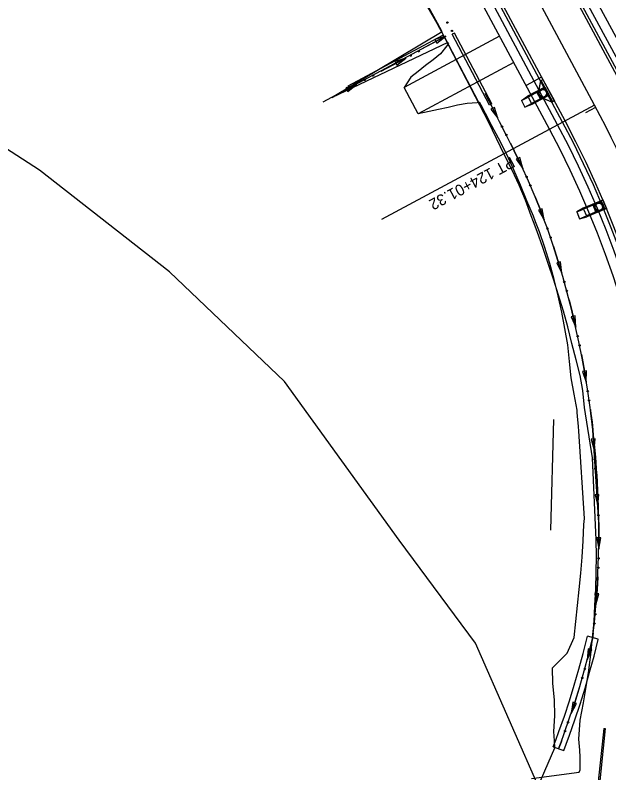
# Model space of a CAD drawing. Extents: x 979959 to 994833, y 1835619 to 1845316.
# Drawn here: x 992409.6 to 992728.8, y 1840843.7 to 1841250.8 of the extents above; entities that cross this region are included whole.
import ezdxf

# ---------------------------------------------------------------- set-up
doc = ezdxf.new("R2010")
doc.units = 0
for name, color, linetype in [('43', 7, 'Continuous'), ('Future 5 Lane Construction Limits', 7, 'Continuous'), ('R_Drainage', 7, 'Continuous'), ('R_Horz Alg', 7, 'Continuous'), ('R_Horz Alg Annot', 7, 'Continuous'), ('R_Horz Alg Stationing', 7, 'Continuous'), ('R_Proposed Const Limits', 7, 'Continuous'), ('R_Proposed Road', 7, 'Continuous'), ('R_Special Ditch', 7, 'Continuous')]:
    doc.layers.add(name, color=color, linetype=linetype)

msp = doc.modelspace()

# ---------------------------------------------------------------- linework, layer by layer
at = {"layer": '43'}
msp.add_lwpolyline([(992621.79, 1840368.15), (992628.07, 1840405.79), (992643.68, 1840448.4), (992668.29, 1840487.44), (992720.39, 1840550.23), (992730.06, 1840577.03), (992737.54, 1840627.9), (992738.03, 1840675.61), (992735.39, 1840714.93), (992711.35, 1840789.79), (992657.1, 1840913.35), (992616.01, 1840968.75), (992554.37, 1841054.01), (992492.51, 1841112.85), (992422.69, 1841167.63), (992343.9, 1841218.47), (992195.05, 1841300.3), (992123.04, 1841334.73), (992016.5, 1841376.04), (991968.17, 1841403.44), (991911.14, 1841449.18)], dxfattribs=at)
at = {"layer": 'Future 5 Lane Construction Limits'}
for points in [[(992640.53, 1841238.67), (992636.4, 1841246.3), (992631.71, 1841254.81), (992631.15, 1841255.72), (992626.52, 1841263.21), (992621.4, 1841271.89), (992616.28, 1841280.46), (992611.03, 1841289.24), (992607.77, 1841295.28), (992607.35, 1841296.2), (992607.34, 1841296.2), (992606.47, 1841297.62), (992601.08, 1841305.92), (992595.61, 1841314.31), (992590.23, 1841322.53), (992584.52, 1841330.5), (992582.98, 1841332.59), (992581.51, 1841334.6)], [(992719.94, 1841012.99), (992715.71, 1841040.07), (992714.83, 1841049.09), (992713.43, 1841057.29), (992711.28, 1841065.59), (992708.79, 1841074.46), (992706.69, 1841083.37), (992704.4, 1841091.79), (992701.69, 1841100.31), (992699.05, 1841108.92), (992696.14, 1841117.39), (992693.2, 1841125.98), (992690.18, 1841134.52), (992688.23, 1841139.87), (992687.08, 1841142.99), (992683.94, 1841151.36), (992680.52, 1841159.43), (992676.73, 1841167.48), (992672.74, 1841175.67), (992668.43, 1841184.54), (992663.99, 1841193.49), (992640.53, 1841238.67), (992660.51, 1841200.6)], [(992687.22, 1840840.75), (992712.85, 1840844.13), (992713.44, 1840845.43), (992713.34, 1840852.22), (992713.12, 1840855.97), (992712.71, 1840861.82), (992713.4, 1840872.12), (992715.22, 1840881.4), (992716.64, 1840890.03), (992717.94, 1840898.78), (992719.12, 1840907.48), (992720.04, 1840916.23), (992720.88, 1840924.93), (992721.33, 1840933.66), (992721.72, 1840942.54), (992721.96, 1840951.38), (992722.06, 1840960.21), (992721.95, 1840968.95), (992719.94, 1841012.99)]]:
    msp.add_lwpolyline(points, dxfattribs=at)
at = {"layer": 'R_Drainage'}
for p, q in [((992639.78, 1841238.88), (992574.93, 1841204.12)), ((992641.1, 1841239.59), (992635.31, 1841237.69)), ((992635.31, 1841237.69), (992636.31, 1841235.82)), ((992636.31, 1841235.82), (992641.1, 1841239.59)), ((992645.85, 1841241.24), (992644.53, 1841240.54)), ((992664.62, 1841202.52), (992644.53, 1841240.54)), ((992665.94, 1841203.23), (992645.85, 1841241.24)), ((992619.65, 1841227.81), (992613.86, 1841225.91)), ((992613.86, 1841225.91), (992614.86, 1841224.05)), ((992614.86, 1841224.05), (992619.65, 1841227.81)), ((992593.18, 1841213.62), (992587.39, 1841211.72)), ((992588.39, 1841209.85), (992593.18, 1841213.62)), ((992692.01, 1841215.5), (992690.86, 1841209.28)), ((992692.01, 1841215.5), (992691.08, 1841210.47)), ((992698.59, 1841204.28), (992692.45, 1841215.74)), ((992698.59, 1841204.28), (992692.45, 1841215.74)), ((992587.39, 1841211.72), (992588.39, 1841209.85)), ((992694.34, 1841212.21), (992685.08, 1841207.26)), ((992694.14, 1841211.53), (992685.32, 1841206.81)), ((992692.3, 1841205.44), (992689.93, 1841209.85)), ((992694.14, 1841211.53), (992696.03, 1841208.01)), ((992681.8, 1841204.92), (992685.08, 1841207.26)), ((992681.8, 1841204.92), (992685.32, 1841206.81)), ((992685.32, 1841206.81), (992687.21, 1841203.28)), ((992696.03, 1841208.01), (992687.21, 1841203.28)), ((992696.7, 1841207.8), (992687.44, 1841202.85)), ((992698.15, 1841204.04), (992692.34, 1841206.53)), ((992698.15, 1841204.04), (992693.44, 1841206.06)), ((992665.94, 1841203.23), (992664.62, 1841202.52)), ((992681.8, 1841204.92), (992683.69, 1841201.39)), ((992683.69, 1841201.39), (992687.21, 1841203.28)), ((992687.44, 1841202.85), (992683.69, 1841201.39)), ((992724.71, 1841151.15), (992715.02, 1841147.1)), ((992724.44, 1841150.49), (992715.21, 1841146.64)), ((992722.02, 1841144.61), (992720.09, 1841149.23)), ((992724.44, 1841150.49), (992725.98, 1841146.8)), ((992724.71, 1841151.15), (992726.63, 1841146.53)), ((992715.02, 1841147.1), (992711.52, 1841145.1)), ((992711.52, 1841145.1), (992715.21, 1841146.64)), ((992711.52, 1841145.1), (992713.06, 1841141.41)), ((992715.21, 1841146.64), (992716.75, 1841142.95)), ((992725.98, 1841146.8), (992716.75, 1841142.95)), ((992726.63, 1841146.53), (992716.94, 1841142.49)), ((992726.17, 1841146.34), (992727.56, 1841146.92)), ((992713.06, 1841141.41), (992716.75, 1841142.95)), ((992713.06, 1841141.41), (992716.94, 1841142.49)), ((992723.06, 1840915.64), (992717.29, 1840917.09)), ((992726.11, 1840867.6), (992721.35, 1840822.85)), ((992726.85, 1840867.52), (992722.23, 1840823.99)), ((992726.11, 1840867.6), (992726.85, 1840867.52)), ((992698.93, 1840857.75), (992704.55, 1840855.66))]:
    msp.add_line(p, q, dxfattribs=at)
for points in [[(992627.88, 1841232.5), (992639.78, 1841238.88)], [(992606.43, 1841220.73), (992619.65, 1841227.81)], [(992606.4, 1841220.71), (992606.43, 1841220.73)], [(992579.95, 1841206.53), (992593.18, 1841213.62)], [(992727.56, 1841146.92), (992725.63, 1841151.53), (992724.24, 1841150.96), (992726.17, 1841146.34)], [(992698.93, 1840857.75), (992700.26, 1840861.3), (992701.95, 1840865.93), (992704.85, 1840874.19), (992707.61, 1840882.51), (992710.22, 1840890.9), (992712.68, 1840899.37), (992714.99, 1840907.91), (992717.29, 1840917.09)], [(992704.55, 1840855.66), (992705.89, 1840859.22), (992707.6, 1840863.91), (992710.52, 1840872.25), (992713.32, 1840880.67), (992715.97, 1840889.17), (992718.46, 1840897.75), (992720.8, 1840906.4), (992723.02, 1840915.3), (992723.06, 1840915.64)]]:
    msp.add_lwpolyline(points, dxfattribs=at)
for points in [[(992698.15, 1841204.04), (992692.01, 1841215.5), (992693.33, 1841216.21), (992699.47, 1841204.75)], [(992698.15, 1841204.04), (992692.01, 1841215.5), (992693.33, 1841216.21), (992699.48, 1841204.75)], [(992692.3, 1841205.44), (992689.93, 1841209.85), (992694.34, 1841212.21), (992696.7, 1841207.8)], [(992722.02, 1841144.61), (992720.09, 1841149.23), (992724.7, 1841151.15), (992726.63, 1841146.54)], [(992726.17, 1841146.35), (992724.24, 1841150.96), (992725.63, 1841151.54), (992727.55, 1841146.93)]]:
    msp.add_lwpolyline(points, close=True, dxfattribs=at)
for centre, radius in [((992622.21, 1841229.12), 0.375), ((992626.62, 1841231.48), 0.375), ((992601.99, 1841218.39), 0.375), ((992597.57, 1841216.02), 0.375), ((992693.32, 1841208.83), 2.5), ((992693.32, 1841208.83), 2.5), ((992693.32, 1841208.83), 2), ((992693.32, 1841208.83), 2), ((992723.36, 1841147.88), 2.5), ((992723.36, 1841147.88), 2.5), ((992723.36, 1841147.88), 2), ((992723.36, 1841147.88), 2)]:
    msp.add_circle(centre, radius, dxfattribs=at)
at = {"layer": 'R_Horz Alg'}
msp.add_line((992721.09, 1841202.52), (992592.92, 1841441.62), dxfattribs=at)
msp.add_arc((992240.16, 1840944.72), 545.67, 344.9354, 28.1934, dxfattribs=at)
at = {"layer": 'R_Horz Alg Annot'}
msp.add_lwpolyline([(992721.09, 1841202.52), (992606.52, 1841141.1)], dxfattribs=at)
at = {"layer": 'R_Horz Alg Stationing'}
msp.add_lwpolyline([(992716.42, 1841198.53), (992721.72, 1841201.36)], dxfattribs=at)
at = {"layer": 'R_Proposed Const Limits'}
for p, q in [((992639.24, 1841241.81), (992579.96, 1841206.57)), ((992642.29, 1841236.14), (992580.04, 1841206.52))]:
    msp.add_line(p, q, dxfattribs=at)
for points in [[(992639.21, 1841241.8), (992636.63, 1841246.51), (992631.76, 1841255.25), (992631.16, 1841256.42), (992627.24, 1841264.17), (992622.45, 1841272.95), (992617.71, 1841281.76), (992617.48, 1841282.19), (992612.95, 1841290.55), (992609.93, 1841296.1), (992609.6, 1841296.7), (992609.31, 1841297.23), (992608.1, 1841299.3), (992603.04, 1841307.93), (992597.93, 1841316.54), (992592.8, 1841325.14), (992588.02, 1841333.92), (992586.77, 1841336.21), (992583.65, 1841342.92)], [(992642.56, 1841235.64), (992641.59, 1841234.42), (992638.21, 1841230.14), (992634.29, 1841226.88), (992630.28, 1841223.77), (992626.28, 1841220.64), (992622.29, 1841217.52), (992618.74, 1841211.96)], [(992642.56, 1841235.64), (992642.29, 1841236.14)], [(992659.41, 1841203.92), (992658, 1841203.81), (992652.54, 1841203.41), (992647.4, 1841202.42), (992642.33, 1841201.29), (992637.26, 1841200.16), (992632.17, 1841199.08), (992626.3, 1841197.86)], [(992715.66, 1840980.46), (992712.7, 1841027.37), (992712.51, 1841029.75), (992712, 1841035.35), (992711.81, 1841037.28), (992711.68, 1841038.55), (992710.21, 1841047.25), (992708.46, 1841055.89), (992707.69, 1841064.8), (992706.68, 1841073.7), (992705.16, 1841082.5), (992703.43, 1841091.27), (992701.56, 1841100.04), (992699.43, 1841108.75), (992696.99, 1841117.38), (992694.29, 1841125.94), (992691.42, 1841134.45), (992689.43, 1841139.77), (992688.22, 1841142.85), (992684.72, 1841151.12), (992681.3, 1841159.44), (992677.72, 1841167.71), (992673.94, 1841175.89), (992669.46, 1841184.69), (992665.93, 1841191.4), (992664.85, 1841193.56), (992660.19, 1841202.41), (992659.41, 1841203.92)], [(992688.47, 1840831.21), (992699.7, 1840857.09), (992699.51, 1840860.91), (992699.25, 1840865.87), (992699.71, 1840874.44), (992699.63, 1840883.04), (992698.74, 1840891.7), (992698.42, 1840900.23), (992706.37, 1840908.06), (992710.06, 1840916.43), (992711.08, 1840925.02), (992712.01, 1840933.64), (992712.88, 1840942.28), (992713.78, 1840950.96), (992714.48, 1840959.66), (992714.96, 1840968.39), (992715.24, 1840977.14), (992715.66, 1840980.46)]]:
    msp.add_lwpolyline(points, dxfattribs=at)
at = {"layer": 'R_Proposed Road'}
for p, q in [((992745.33, 1841215.51), (992617.16, 1841454.62)), ((992736.96, 1841211.03), (992608.79, 1841450.13)), ((992738.28, 1841211.73), (992610.11, 1841450.84)), ((992740.92, 1841213.15), (992612.75, 1841452.25)), ((992705.23, 1841194.02), (992577.06, 1841433.12)), ((992701.26, 1841191.89), (992573.09, 1841430.99)), ((992703.91, 1841193.31), (992575.74, 1841432.41)), ((992696.86, 1841189.53), (992568.69, 1841428.63)), ((992670.08, 1841239.48), (992618.74, 1841211.96)), ((992677.64, 1841225.38), (992626.3, 1841197.86)), ((992692.63, 1841217.53), (992684.25, 1841213.04)), ((992626.3, 1841197.86), (992618.74, 1841211.96))]:
    msp.add_line(p, q, dxfattribs=at)
for radius in [526.17, 527.67, 518.17, 523.17]:
    msp.add_arc((992240.16, 1840944.72), radius, 344.9354, 28.1934, dxfattribs=at)
at = {"layer": 'R_Special Ditch'}
for p, q in [((992639.42, 1841239.95), (992588.4, 1841212.6)), ((992667.3, 1841201.22), (992665.42, 1841200.25)), ((992669.11, 1841195.4), (992667.3, 1841201.22)), ((992665.42, 1841200.25), (992669.11, 1841195.4)), ((992680.85, 1841174.38), (992678.94, 1841173.46)), ((992678.94, 1841173.46), (992682.5, 1841168.52)), ((992682.5, 1841168.52), (992680.85, 1841174.38)), ((992692.9, 1841146.78), (992690.93, 1841146.02)), ((992690.93, 1841146.02), (992694.05, 1841140.79)), ((992694.05, 1841140.79), (992692.9, 1841146.78)), ((992702.76, 1841118.33), (992700.74, 1841117.73)), ((992700.74, 1841117.73), (992703.45, 1841112.27)), ((992703.45, 1841112.27), (992702.76, 1841118.33)), ((992710.61, 1841089.28), (992708.55, 1841088.79)), ((992708.55, 1841088.79), (992710.96, 1841083.19)), ((992710.96, 1841083.19), (992710.61, 1841089.28)), ((992716.71, 1841059.79), (992714.62, 1841059.45)), ((992714.62, 1841059.45), (992716.61, 1841053.7)), ((992716.61, 1841053.7), (992716.71, 1841059.79)), ((992699.01, 1841033.51), (992697.43, 1840974.16)), ((992721.47, 1841023.19), (992719.36, 1841023.05)), ((992719.36, 1841023.05), (992720.81, 1841017.13)), ((992720.81, 1841017.13), (992721.47, 1841023.19)), ((992723.45, 1840993.22), (992721.34, 1840993.08)), ((992721.34, 1840993.08), (992722.79, 1840987.16)), ((992722.79, 1840987.16), (992723.45, 1840993.22)), ((992724.48, 1840969.94), (992722.36, 1840969.98)), ((992722.36, 1840969.98), (992723.32, 1840963.96)), ((992723.32, 1840963.96), (992724.48, 1840969.94)), ((992723.35, 1840939.87), (992721.24, 1840940.02)), ((992721.24, 1840940.02), (992721.86, 1840933.96)), ((992721.86, 1840933.96), (992723.35, 1840939.87)), ((992717.63, 1840910.45), (992717.2, 1840904.37)), ((992717.2, 1840904.37), (992719.68, 1840909.93)), ((992719.68, 1840909.93), (992717.63, 1840910.45)), ((992709.37, 1840881.65), (992708.48, 1840875.63)), ((992708.48, 1840875.63), (992711.38, 1840880.99)), ((992711.38, 1840880.99), (992709.37, 1840881.65))]:
    msp.add_line(p, q, dxfattribs=at)
for points in [[(992701.74, 1840856.7), (992703.07, 1840860.26), (992704.77, 1840864.92), (992707.68, 1840873.22), (992710.46, 1840881.59), (992713.09, 1840890.04), (992715.57, 1840898.56), (992717.89, 1840907.16), (992720.06, 1840915.83), (992721.02, 1840924.6), (992721.82, 1840933.41), (992722.46, 1840942.23), (992722.94, 1840951.08), (992723.25, 1840959.94), (992723.4, 1840968.81), (992723.39, 1840977.7), (992723.22, 1840986.59), (992722.88, 1840995.49), (992722.41, 1841003.78), (992722.37, 1841004.39), (992721.7, 1841013.29), (992720.87, 1841022.19), (992719.88, 1841031.07), (992719.16, 1841036.72), (992718.89, 1841038.67), (992718.72, 1841039.95), (992717.39, 1841048.81), (992715.97, 1841057.67), (992714.39, 1841066.52), (992712.64, 1841075.35), (992710.73, 1841084.15), (992708.66, 1841092.93), (992706.42, 1841101.67), (992704.01, 1841110.39), (992701.44, 1841119.06), (992698.68, 1841127.69), (992695.71, 1841136.26), (992693.73, 1841141.64), (992692.54, 1841144.76), (992689.18, 1841153.19), (992685.62, 1841161.55), (992681.87, 1841169.82), (992677.92, 1841178.02), (992673.47, 1841186.84), (992670.03, 1841193.6), (992668.93, 1841195.75), (992664.35, 1841204.64), (992662.22, 1841208.73)], [(992665.27, 1841202.86), (992668.93, 1841195.75), (992669.11, 1841195.4)], [(992675.9, 1841182.03), (992675.92, 1841182)], [(992675.92, 1841181.99), (992677.92, 1841178.02), (992681.87, 1841169.82), (992682.47, 1841168.5)], [(992688.5, 1841154.77), (992688.52, 1841154.74)], [(992688.52, 1841154.74), (992689.18, 1841153.19), (992692.54, 1841144.76), (992693.73, 1841141.64), (992694.04, 1841140.79)], [(992699.01, 1841126.64), (992699.02, 1841126.6)], [(992699.02, 1841126.6), (992701.44, 1841119.06), (992703.45, 1841112.27)], [(992707.41, 1841097.8), (992707.42, 1841097.77)], [(992707.42, 1841097.77), (992708.66, 1841092.93), (992710.73, 1841084.15), (992710.94, 1841083.19)], [(992714, 1841068.5), (992714, 1841068.47)], [(992714, 1841068.47), (992714.39, 1841066.52), (992715.97, 1841057.67), (992716.61, 1841053.7)], [(992718.87, 1841038.87), (992718.87, 1841038.83)], [(992718.87, 1841038.83), (992718.89, 1841038.67), (992719.16, 1841036.72), (992719.75, 1841032.09)], [(992723.38, 1840978.22), (992720.1, 1841027.89), (992719.9, 1841030.37), (992719.75, 1841032.09)], [(992719.75, 1841032.09), (992719.9, 1841030.37), (992720.1, 1841027.89), (992720.81, 1841017.13)], [(992721.8, 1841002.17), (992721.8, 1841002.13)], [(992721.8, 1841002.13), (992722.79, 1840987.16)], [(992723.38, 1840978.22), (992723.39, 1840977.7), (992723.4, 1840968.81), (992723.32, 1840963.96)], [(992722.82, 1840948.93), (992722.46, 1840942.23), (992721.86, 1840933.96)], [(992722.82, 1840948.97), (992722.82, 1840948.93)], [(992720.41, 1840919), (992720.06, 1840915.83), (992717.89, 1840907.16), (992717.14, 1840904.38)], [(992720.41, 1840919.03), (992720.41, 1840919)], [(992713.06, 1840889.91), (992710.46, 1840881.59), (992708.48, 1840875.63)], [(992713.07, 1840889.95), (992713.06, 1840889.91)], [(992703.5, 1840861.44), (992703.07, 1840860.26), (992701.74, 1840856.7)], [(992703.51, 1840861.47), (992703.5, 1840861.44)]]:
    msp.add_lwpolyline(points, dxfattribs=at)
for centre, radius in [((992641.98, 1841246.85), 0.383), ((992644.42, 1841242.36), 0.383), ((992671.42, 1841190.96), 0.375), ((992673.69, 1841186.5), 0.375), ((992684.56, 1841163.96), 0.375), ((992686.58, 1841159.37), 0.375), ((992695.8, 1841136.1), 0.375), ((992697.44, 1841131.37), 0.375), ((992704.86, 1841107.47), 0.375), ((992706.19, 1841102.64), 0.375), ((992712.04, 1841078.3), 0.375), ((992713.07, 1841073.4), 0.375), ((992717.43, 1841048.76), 0.375), ((992718.18, 1841043.8), 0.375), ((992721.17, 1841012.14), 0.375), ((992721.5, 1841007.14), 0.375), ((992723.16, 1840982.17), 0.375), ((992723.25, 1840958.95), 0.375), ((992723.07, 1840953.95), 0.375), ((992721.46, 1840928.97), 0.375), ((992720.99, 1840923.98), 0.375), ((992715.87, 1840899.54), 0.375), ((992714.49, 1840894.72), 0.375), ((992706.9, 1840870.88), 0.375), ((992705.24, 1840866.15), 0.375)]:
    msp.add_circle(centre, radius, dxfattribs=at)

# ---------------------------------------------------------------- texts
at = {"layer": 'R_Horz Alg Annot'}
msp.add_text('PT 124+01.32', height=6, rotation=208.1934, dxfattribs=at).set_placement((992676.13, 1841175.01))

doc.saveas('drawing.dxf')
